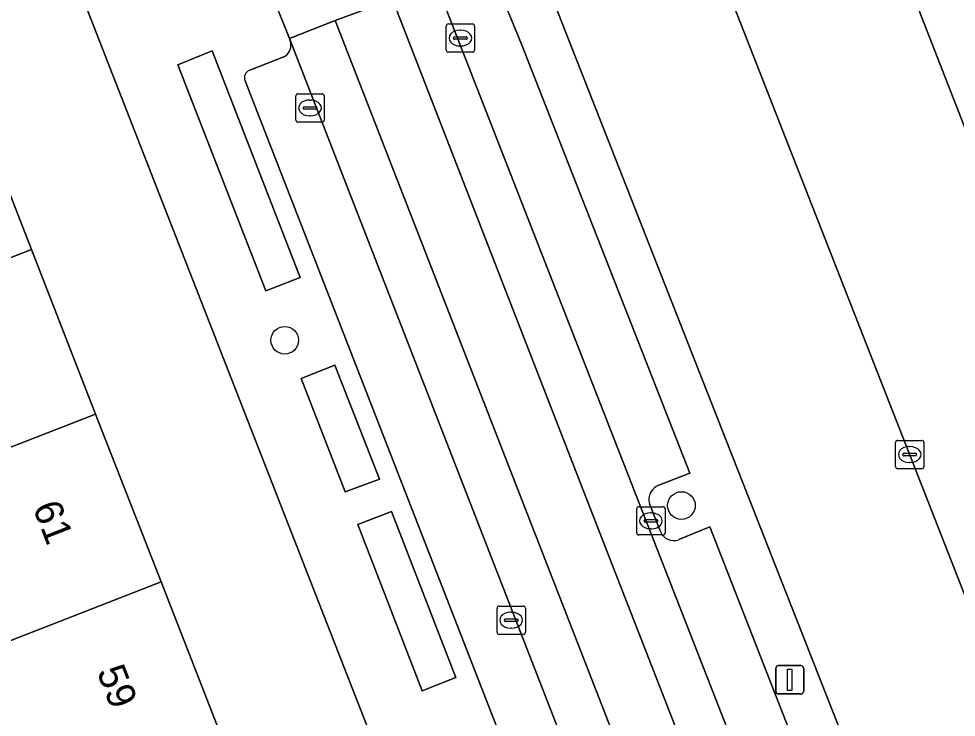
# Model space of a CAD drawing. Extents: x 159680 to 160786, y 387323 to 388340.
# Drawn here: x 160184.79 to 160217.9, y 387776.28 to 387800.96 of the extents above; entities that cross this region are included whole.
import ezdxf

# ---------------------------------------------------------------- set-up
doc = ezdxf.new("R2010")
doc.units = 0
for name, color, linetype in [('IMGEO_Boom', 7, 'Continuous'), ('IMGEO_Erf', 7, 'Continuous'), ('IMGEO_Groenvoorziening', 7, 'Continuous'), ('IMGEO_Kolk', 7, 'Continuous'), ('IMGEO_Lichtmast', 7, 'Continuous'), ('IMGEO_Pand', 7, 'Continuous'), ('IMGEO_Pand_nummerreeks', 7, 'Continuous'), ('IMGEO_Parkeervlak_open', 7, 'Continuous'), ('IMGEO_Rijbaan_lokaal_gesloten', 7, 'Continuous'), ('IMGEO_Rijbaan_lokaal_open', 7, 'Continuous'), ('IMGEO_Voetpad_open', 7, 'Continuous')]:
    doc.layers.add(name, color=color, linetype=linetype)

msp = doc.modelspace()

# ---------------------------------------------------------------- linework, layer by layer
at = {"layer": 'IMGEO_Boom'}
for centre in [(160194.183, 387789.603), (160208.195, 387783.763)]:
    msp.add_circle(centre, 0.489, dxfattribs=at)
at = {"layer": 'IMGEO_Erf'}
msp.add_lwpolyline([(160206.17, 387752.701), (160187.14, 387801.445)], dxfattribs=at)
msp.add_lwpolyline([(160186.415, 387766.285), (160184.111, 387772.204), (160181.867, 387777.969), (160179.558, 387783.901), (160177.294, 387789.716), (160174.888, 387795.896), (160182.818, 387798.992), (160185.233, 387792.807), (160187.503, 387786.992), (160189.817, 387781.064), (160192.067, 387775.301), (160194.378, 387769.383), (160196.707, 387763.415), (160198.948, 387757.676), (160201.266, 387751.739), (160196.812, 387750), (160193.29, 387748.625), (160192.755, 387750), (160190.975, 387754.572), (160188.74, 387760.314)], close=True, dxfattribs=at)
at = {"layer": 'IMGEO_Groenvoorziening'}
for points in [[(160193.518, 387791.344), (160194.732, 387791.817), (160191.617, 387799.824), (160190.411, 387799.339)], [(160196.32, 387784.244), (160197.525, 387784.693), (160195.947, 387788.722), (160194.76, 387788.252)], [(160199.035, 387777.22), (160200.22, 387777.686), (160197.955, 387783.548), (160196.769, 387783.096)]]:
    msp.add_lwpolyline(points, close=True, dxfattribs=at)
at = {"layer": 'IMGEO_Kolk'}
for p, q in [((160199.961, 387800.779), (160200.813, 387800.779)), ((160199.886, 387799.853), (160199.886, 387800.705)), ((160200.374, 387800.559), (160200.399, 387800.559)), ((160200.887, 387800.705), (160200.887, 387799.853)), ((160200.145, 387800.273), (160200.145, 387800.285)), ((160200.583, 387800.236), (160200.185, 387800.236)), ((160200.188, 387800.322), (160200.586, 387800.322)), ((160200.629, 387800.285), (160200.629, 387800.273)), ((160200.813, 387799.779), (160199.961, 387799.779)), ((160200.397, 387799.999), (160200.372, 387799.999)), ((160194.574, 387797.384), (160194.574, 387798.236)), ((160194.649, 387798.31), (160195.501, 387798.31)), ((160195.062, 387798.09), (160195.087, 387798.09)), ((160195.575, 387798.236), (160195.575, 387797.384)), ((160194.833, 387797.804), (160194.833, 387797.816)), ((160195.271, 387797.767), (160194.873, 387797.767)), ((160194.876, 387797.853), (160195.274, 387797.853)), ((160195.317, 387797.816), (160195.317, 387797.804)), ((160195.085, 387797.53), (160195.06, 387797.53)), ((160195.501, 387797.31), (160194.649, 387797.31)), ((160215.758, 387785.139), (160215.758, 387785.991)), ((160215.833, 387786.065), (160216.685, 387786.065)), ((160216.246, 387785.845), (160216.271, 387785.845)), ((160216.759, 387785.991), (160216.759, 387785.139)), ((160216.017, 387785.559), (160216.017, 387785.571)), ((160216.455, 387785.522), (160216.057, 387785.522)), ((160216.06, 387785.608), (160216.458, 387785.608)), ((160216.501, 387785.571), (160216.501, 387785.559)), ((160216.269, 387785.285), (160216.244, 387785.285)), ((160216.685, 387785.065), (160215.833, 387785.065)), ((160206.615, 387782.796), (160206.615, 387783.648)), ((160206.69, 387783.722), (160207.542, 387783.722)), ((160207.616, 387783.648), (160207.616, 387782.796)), ((160206.874, 387783.216), (160206.874, 387783.228)), ((160206.917, 387783.265), (160207.315, 387783.265)), ((160207.103, 387783.502), (160207.128, 387783.502)), ((160207.358, 387783.228), (160207.358, 387783.216)), ((160207.312, 387783.179), (160206.914, 387783.179)), ((160207.126, 387782.942), (160207.101, 387782.942)), ((160207.542, 387782.722), (160206.69, 387782.722)), ((160201.755, 387780.211), (160202.607, 387780.211)), ((160201.68, 387779.285), (160201.68, 387780.137)), ((160202.168, 387779.991), (160202.193, 387779.991)), ((160202.681, 387780.137), (160202.681, 387779.285)), ((160201.939, 387779.705), (160201.939, 387779.717)), ((160202.377, 387779.668), (160201.979, 387779.668)), ((160201.982, 387779.754), (160202.38, 387779.754)), ((160202.423, 387779.717), (160202.423, 387779.705)), ((160202.607, 387779.211), (160201.755, 387779.211)), ((160202.191, 387779.431), (160202.166, 387779.431))]:
    msp.add_line(p, q, dxfattribs=at)
for points in [[(160199.961, 387800.779), (160200.813, 387800.779)], [(160199.886, 387799.853), (160199.886, 387800.705)], [(160200.887, 387800.705), (160200.887, 387799.853)], [(160200.813, 387799.779), (160199.961, 387799.779)], [(160194.574, 387797.384), (160194.574, 387798.236)], [(160194.649, 387798.31), (160195.501, 387798.31)], [(160195.575, 387798.236), (160195.575, 387797.384)], [(160195.501, 387797.31), (160194.649, 387797.31)], [(160215.758, 387785.139), (160215.758, 387785.991)], [(160215.833, 387786.065), (160216.685, 387786.065)], [(160216.759, 387785.991), (160216.759, 387785.139)], [(160216.685, 387785.065), (160215.833, 387785.065)], [(160206.615, 387782.796), (160206.615, 387783.648)], [(160206.69, 387783.722), (160207.542, 387783.722)], [(160207.616, 387783.648), (160207.616, 387782.796)], [(160207.542, 387782.722), (160206.69, 387782.722)], [(160201.755, 387780.211), (160202.607, 387780.211)], [(160201.68, 387779.285), (160201.68, 387780.137)], [(160202.681, 387780.137), (160202.681, 387779.285)], [(160202.607, 387779.211), (160201.755, 387779.211)]]:
    msp.add_lwpolyline(points, dxfattribs=at)
for centre, radius, start, end in [((160199.963, 387800.703), 0.0765, 91.552, 178.448), ((160199.963, 387800.703), 0.0765, 91.552, 178.448), ((160200.811, 387800.703), 0.0765, 1.552, 88.448), ((160200.811, 387800.703), 0.0765, 1.552, 88.448), ((160200.185, 387800.282), 0.0403, 85.8775, 175.7526), ((160200.182, 387800.272), 0.0366, 178.938, 274.7102), ((160200.586, 387800.279), 0.043, 264.8664, 352.4533), ((160200.59, 387800.284), 0.0386, 1.7309, 96.639), ((160199.963, 387799.855), 0.0765, 181.552, 268.448), ((160199.963, 387799.855), 0.0765, 181.552, 268.448), ((160200.811, 387799.855), 0.0765, 271.552, 358.448), ((160200.811, 387799.855), 0.0765, 271.552, 358.448), ((160194.651, 387798.234), 0.0765, 91.552, 178.448), ((160194.651, 387798.234), 0.0765, 91.552, 178.448), ((160195.499, 387798.234), 0.0765, 1.552, 88.448), ((160195.499, 387798.234), 0.0765, 1.552, 88.448), ((160194.873, 387797.813), 0.0403, 85.8775, 175.7526), ((160194.87, 387797.803), 0.0366, 178.938, 274.7102), ((160195.274, 387797.81), 0.043, 264.8664, 352.4533), ((160195.278, 387797.815), 0.0386, 1.7309, 96.639), ((160194.651, 387797.386), 0.0765, 181.552, 268.448), ((160194.651, 387797.386), 0.0765, 181.552, 268.448), ((160195.499, 387797.386), 0.0765, 271.552, 358.448), ((160195.499, 387797.386), 0.0765, 271.552, 358.448), ((160215.835, 387785.989), 0.0765, 91.552, 178.448), ((160215.835, 387785.989), 0.0765, 91.552, 178.448), ((160216.683, 387785.989), 0.0765, 1.552, 88.448), ((160216.683, 387785.989), 0.0765, 1.552, 88.448), ((160216.057, 387785.568), 0.0403, 85.8775, 175.7526), ((160216.054, 387785.558), 0.0366, 178.938, 274.7102), ((160216.458, 387785.565), 0.043, 264.8664, 352.4533), ((160216.462, 387785.57), 0.0386, 1.7309, 96.639), ((160215.835, 387785.141), 0.0765, 181.552, 268.448), ((160215.835, 387785.141), 0.0765, 181.552, 268.448), ((160216.683, 387785.141), 0.0765, 271.552, 358.448), ((160216.683, 387785.141), 0.0765, 271.552, 358.448), ((160206.692, 387783.646), 0.0765, 91.552, 178.448), ((160206.692, 387783.646), 0.0765, 91.552, 178.448), ((160207.54, 387783.646), 0.0765, 1.552, 88.448), ((160207.54, 387783.646), 0.0765, 1.552, 88.448), ((160206.914, 387783.225), 0.0403, 85.8775, 175.7526), ((160206.911, 387783.215), 0.0366, 178.938, 274.7102), ((160207.315, 387783.222), 0.043, 264.8664, 352.4533), ((160207.319, 387783.227), 0.0386, 1.7309, 96.639), ((160206.692, 387782.798), 0.0765, 181.552, 268.448), ((160206.692, 387782.798), 0.0765, 181.552, 268.448), ((160207.54, 387782.798), 0.0765, 271.552, 358.448), ((160207.54, 387782.798), 0.0765, 271.552, 358.448), ((160201.757, 387780.135), 0.0765, 91.552, 178.448), ((160201.757, 387780.135), 0.0765, 91.552, 178.448), ((160202.605, 387780.135), 0.0765, 1.552, 88.448), ((160202.605, 387780.135), 0.0765, 1.552, 88.448), ((160201.979, 387779.714), 0.0403, 85.8775, 175.7526), ((160201.976, 387779.704), 0.0366, 178.938, 274.7102), ((160202.38, 387779.711), 0.043, 264.8664, 352.4533), ((160202.384, 387779.716), 0.0386, 1.7309, 96.639), ((160201.757, 387779.287), 0.0765, 181.552, 268.448), ((160201.757, 387779.287), 0.0765, 181.552, 268.448), ((160202.605, 387779.287), 0.0765, 271.552, 358.448), ((160202.605, 387779.287), 0.0765, 271.552, 358.448)]:
    msp.add_arc(centre, radius, start, end, dxfattribs=at)
for centre, major_axis, ratio, start_param, end_param in [((160200.373, 387800.279), (-0.387, 0.002), 0.722429, 4.712389, 7.853982), ((160200.398, 387800.279), (-0.39, 0.002), 0.717154, 1.570796, 4.712389), ((160195.061, 387797.81), (-0.387, 0.002), 0.722429, 4.712389, 7.853982), ((160195.086, 387797.81), (-0.39, 0.002), 0.717154, 1.570796, 4.712389), ((160216.245, 387785.565), (-0.387, 0.002), 0.722429, 4.712389, 7.853982), ((160216.27, 387785.565), (-0.39, 0.002), 0.717154, 1.570796, 4.712389), ((160207.102, 387783.222), (-0.387, 0.002), 0.722429, 4.712389, 7.853982), ((160207.127, 387783.222), (-0.39, 0.002), 0.717154, 1.570796, 4.712389), ((160202.167, 387779.711), (-0.387, 0.002), 0.722429, 4.712389, 7.853982), ((160202.192, 387779.711), (-0.39, 0.002), 0.717154, 1.570796, 4.712389)]:
    msp.add_ellipse(centre, major_axis=major_axis, ratio=ratio, start_param=start_param, end_param=end_param, dxfattribs=at)
at = {"layer": 'IMGEO_Lichtmast'}
for p, q in [((160211.526, 387777.207), (160211.526, 387778.007)), ((160211.526, 387778.007), (160211.526, 387777.207)), ((160211.626, 387778.107), (160212.416, 387778.107)), ((160212.416, 387778.107), (160211.626, 387778.107)), ((160212.516, 387778.007), (160212.516, 387777.207)), ((160212.516, 387777.207), (160212.516, 387778.007)), ((160212.416, 387777.107), (160211.626, 387777.107)), ((160211.626, 387777.107), (160212.416, 387777.107))]:
    msp.add_line(p, q, dxfattribs=at)
msp.add_lwpolyline([(160211.946, 387777.982), (160212.096, 387777.982), (160212.096, 387777.232), (160211.946, 387777.232), (160211.946, 387777.982)], dxfattribs=at)
for centre, start, end in [((160211.626, 387778.007), 90, 180), ((160211.626, 387778.007), 90, 180), ((160212.416, 387778.007), 0, 90), ((160212.416, 387778.007), 360, 90), ((160211.626, 387777.207), 180, 270), ((160211.626, 387777.207), 180, 270), ((160212.416, 387777.207), 270, 0), ((160212.416, 387777.207), 270, 0)]:
    msp.add_arc(centre, 0.1, start, end, dxfattribs=at)
at = {"layer": 'IMGEO_Pand'}
for points in [[(160185.233, 387792.807), (160182.818, 387798.992), (160174.888, 387795.896), (160177.294, 387789.716)], [(160187.503, 387786.992), (160185.233, 387792.807), (160177.294, 387789.716), (160179.558, 387783.901)], [(160179.558, 387783.901), (160181.867, 387777.969), (160189.817, 387781.064), (160187.503, 387786.992)], [(160181.867, 387777.969), (160184.111, 387772.204), (160192.067, 387775.301), (160189.817, 387781.064)]]:
    msp.add_lwpolyline(points, close=True, dxfattribs=at)
at = {"layer": 'IMGEO_Parkeervlak_open'}
for points in [[(160216.1, 387813.81), (160212.27, 387812.341), (160236.59, 387749.958), (160237.892, 387746.716), (160244.03, 387731.105)], [(160231.13, 387747.595), (160230.188, 387750), (160206.623, 387810.174), (160204.882, 387809.506), (160204.537, 387809.311), (160204.21, 387809.086), (160203.905, 387808.832), (160203.623, 387808.553), (160203.368, 387808.249), (160203.141, 387807.924), (160202.944, 387807.579), (160202.778, 387807.219), (160202.646, 387806.845), (160202.547, 387806.461), (160202.483, 387806.069), (160202.454, 387805.674), (160202.461, 387805.277), (160202.503, 387804.882), (160202.58, 387804.493), (160202.691, 387804.113), (160202.748, 387803.957), (160223.951, 387750), (160224.963, 387747.426), (160228.512, 387748.846)], [(160199.88, 387801.298), (160221.396, 387746.23)], [(160207.401, 387784.483), (160208.486, 387784.912), (160202.545, 387800.063), (160202.004, 387801.388)], [(160194.351, 387800.269), (160194.394, 387800.097)], [(160216.695, 387742.811), (160194.351, 387800.269)], [(160194.145, 387799.618), (160192.948, 387799.143)], [(160192.781, 387798.769), (160214.579, 387742.795)], [(160207.442, 387782.865), (160207.064, 387783.828)], [(160214.694, 387765.712), (160215.787, 387766.139), (160209.198, 387783.005), (160208.106, 387782.557)]]:
    msp.add_lwpolyline(points, dxfattribs=at)
for centre, radius, start, end in [((160193.964, 387800.016), 0.437, 294.4367, 10.6295), ((160193.037, 387798.879), 0.278, 108.5941, 203.282), ((160207.592, 387783.971), 0.547, 110.4194, 195.1286), ((160207.924, 387783.034), 0.511, 199.3513, 290.8797)]:
    msp.add_arc(centre, radius, start, end, dxfattribs=at)
at = {"layer": 'IMGEO_Rijbaan_lokaal_gesloten'}
for points in [[(160199.88, 387801.298), (160199.514, 387802.243), (160197.99, 387801.653), (160205.298, 387782.827), (160220.37, 387744.173), (160221.953, 387744.811), (160221.396, 387746.23)], [(160195.962, 387800.895), (160194.351, 387800.269), (160216.695, 387742.811), (160216.722, 387742.767), (160218.348, 387743.414)]]:
    msp.add_lwpolyline(points, close=True, dxfattribs=at)
at = {"layer": 'IMGEO_Rijbaan_lokaal_open'}
for points in [[(160212.27, 387812.341), (160206.907, 387810.283), (160206.623, 387810.174), (160230.188, 387750), (160231.13, 387747.595), (160232.413, 387744.322), (160249.608, 387700.47), (160255.152, 387702.491), (160254.947, 387703.026), (160247.387, 387722.691), (160247.287, 387722.951), (160244.497, 387729.958), (160244.03, 387731.105), (160237.892, 387746.716), (160236.59, 387749.958)], [(160197.99, 387801.653), (160195.962, 387800.895), (160218.348, 387743.414), (160220.37, 387744.173), (160205.298, 387782.827)]]:
    msp.add_lwpolyline(points, close=True, dxfattribs=at)
msp.add_lwpolyline([(160193.241, 387803.027), (160194.351, 387800.269), (160195.962, 387800.895), (160197.99, 387801.653), (160199.514, 387802.243), (160199.217, 387803.086), (160199.143, 387803.259)], dxfattribs=at)
at = {"layer": 'IMGEO_Voetpad_open'}
for points in [[(160185.622, 387806.196), (160187.14, 387801.445), (160206.17, 387752.701)], [(160223.951, 387750), (160202.748, 387803.957)], [(160194.394, 387800.097), (160194.351, 387800.269), (160193.241, 387803.027)], [(160202.004, 387801.388), (160202.545, 387800.063), (160208.486, 387784.912), (160207.401, 387784.483)], [(160192.948, 387799.143), (160194.145, 387799.618)], [(160214.579, 387742.795), (160192.781, 387798.769)], [(160207.064, 387783.828), (160207.442, 387782.865)], [(160208.106, 387782.557), (160209.198, 387783.005), (160215.787, 387766.139), (160214.694, 387765.712)]]:
    msp.add_lwpolyline(points, dxfattribs=at)
for points in [[(160190.411, 387799.339), (160191.617, 387799.824), (160194.732, 387791.817), (160193.518, 387791.344)], [(160194.76, 387788.252), (160195.947, 387788.722), (160197.525, 387784.693), (160196.32, 387784.244)], [(160196.769, 387783.096), (160197.955, 387783.548), (160200.22, 387777.686), (160199.035, 387777.22)]]:
    msp.add_lwpolyline(points, close=True, dxfattribs=at)
for centre, radius, start, end in [((160193.964, 387800.016), 0.437, 294.4367, 10.6295), ((160193.037, 387798.879), 0.278, 108.5941, 203.282), ((160207.592, 387783.971), 0.547, 110.4194, 195.1286), ((160207.924, 387783.034), 0.511, 199.3513, 290.8797)]:
    msp.add_arc(centre, radius, start, end, dxfattribs=at)

# ---------------------------------------------------------------- texts
at = {"layer": 'IMGEO_Pand_nummerreeks'}
for s, p in [('61', (160185.269, 387783.697)), ('59', (160187.534, 387777.895))]:
    msp.add_text(s, height=1, rotation=291.3261, dxfattribs=at).set_placement(p)

doc.saveas('drawing.dxf')
